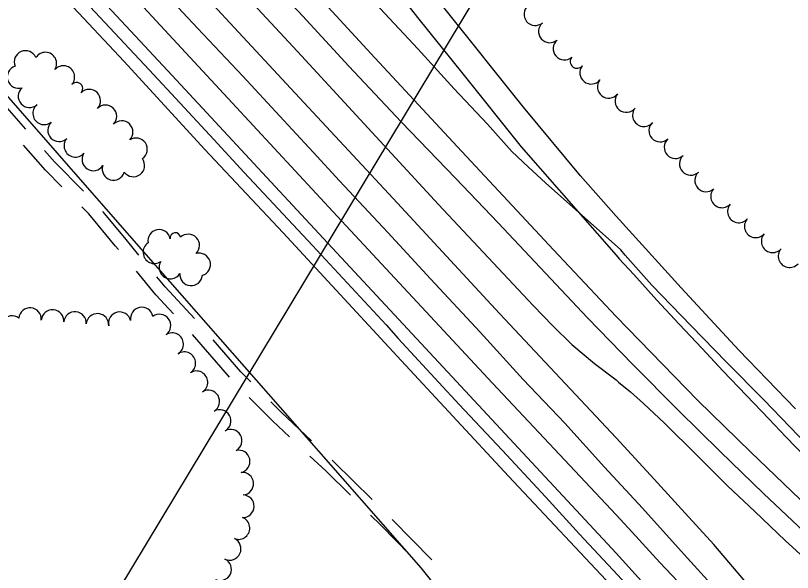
# Model space of a CAD drawing. Extents: x -25029 to 2274964, y -81170 to 687028.
# Drawn here: x -13491 to -12802, y -66680 to -66187 of the extents above; entities that cross this region are included whole.
import ezdxf

# ---------------------------------------------------------------- set-up
doc = ezdxf.new("R2010")
doc.units = 0
for name, color, linetype in [('81911BEA - RW_X_Fee_RW', 7, 'Continuous'), ('DRIVWY', 7, 'Continuous'), ('GE_X_CL_2000', 7, 'Continuous'), ('INTERSTATE', 7, 'Continuous'), ('PV_X_EOP', 7, 'Continuous'), ('SC_Scratch18', 7, 'Continuous'), ('TREES', 7, 'Continuous')]:
    doc.layers.add(name, color=color, linetype=linetype)

msp = doc.modelspace()

# ---------------------------------------------------------------- linework, layer by layer
at = {"layer": '81911BEA - RW_X_Fee_RW'}
for p, q in [((-13201.11, -66597.05), (-13131.57, -66676.25)), ((-13131.57, -66676.25), (-12757.7, -67143.36))]:
    msp.add_line(p, q, dxfattribs=at)
msp.add_lwpolyline([(-13524.59, -66228.63), (-13386.09, -66386.37), (-13201.11, -66597.05)], dxfattribs=at)
at = {"layer": 'DRIVWY'}
for p, q in [((-13301.45, -66507.25), (-13334.14, -66469.42)), ((-13122.03, -66669.06), (-13157.02, -66633.34))]:
    msp.add_line(p, q, dxfattribs=at)
for points in [[(-13481.98, -66287.54), (-13509.02, -66256.64), (-13515.06, -66250.05)], [(-13450.02, -66338.45), (-13464.5, -66323.91), (-13483.92, -66301.72)], [(-13430.87, -66342.38), (-13456.6, -66316.54), (-13465.52, -66306.35)], [(-13399.85, -66394.1), (-13402.61, -66390.77), (-13426.07, -66362.5), (-13432.38, -66356.16)], [(-13381.77, -66398.99), (-13394.29, -66383.88), (-13413.69, -66360.51)], [(-13351.08, -66451.04), (-13366.62, -66434.2), (-13383.9, -66413.34)], [(-13332.37, -66455.39), (-13358.4, -66427.19), (-13365.82, -66418.24)], [(-13282.46, -66511.34), (-13291.18, -66502.61), (-13315.81, -66474.12)], [(-13248.17, -66560.01), (-13263.22, -66545.86), (-13283.96, -66525.11)], [(-13228.64, -66563.56), (-13255.64, -66538.17), (-13264.79, -66529.02)], [(-13194.04, -66611.92), (-13215.98, -66590.28), (-13229.95, -66577.14)], [(-13174.78, -66615.74), (-13208.54, -66582.45), (-13210.42, -66580.68)], [(-13141.09, -66665.04), (-13167.17, -66638.41), (-13176.23, -66629.47)]]:
    msp.add_lwpolyline(points, dxfattribs=at)
at = {"layer": 'GE_X_CL_2000'}
for points in [[(-12954.36, -66394.26), (-13021.04, -66335.07), (-13036.13, -66321.24), (-13050.99, -66307.17), (-13072.61, -66283.04), (-13102.07, -66251.71), (-13134.18, -66216.39), (-13167.61, -66180.66), (-13207.41, -66137.73), (-13225.5, -66118.46), (-13236.01, -66107.26), (-13266.45, -66074.67), (-13307.58, -66029.49), (-13341.81, -65992.95), (-13374.05, -65958.03), (-13408.42, -65921.11), (-13443.57, -65882.71), (-13482.98, -65840.98), (-13517.47, -65803.38), (-13557.28, -65760.46), (-13594.69, -65719.67), (-13643.65, -65667.67)], [(-12781.61, -66653.68), (-12827.66, -66610.21), (-12866.15, -66573.01), (-12903.43, -66536.47), (-12943.64, -66495.94), (-12983.71, -66454.74), (-13063.18, -66370.49), (-13100.86, -66330.77), (-13149.02, -66280.9), (-13195.46, -66231.58), (-13226.19, -66198.32), (-13240.17, -66183.18), (-13281.7, -66139.86), (-13313.08, -66106.59), (-13374.18, -66042.01), (-13413.58, -66000.81), (-13456.17, -65957.09), (-13495.04, -65914.56)], [(-13510.68, -66002.18), (-13414.69, -66105.72), (-13377.35, -66146.95), (-13329.59, -66198), (-13289.65, -66240.53), (-13245.61, -66287.85), (-13227.13, -66307.95), (-13203.82, -66333.31), (-13160.97, -66379.03), (-13123.15, -66420.09), (-13078.98, -66467.28), (-13040.77, -66509.41), (-13004.02, -66547.94), (-12968.73, -66587.12), (-12935.03, -66623.39), (-12898.16, -66664.43), (-12865.52, -66700.03), (-12830.76, -66738.56), (-12798.79, -66774.94)], [(-13493.4, -66105.04), (-13438.22, -66164.54), (-13372.44, -66234.99), (-13345.17, -66264.56), (-13315.18, -66296.72), (-13288.46, -66325.75), (-13227.84, -66390.52), (-13162.5, -66460.88), (-13151.66, -66472.98), (-13097.65, -66531.31), (-13059.58, -66572.01), (-13020.92, -66613.7), (-12990.95, -66646.24), (-12957.34, -66682.33), (-12923.7, -66718.71), (-12865.25, -66781.5), (-12830.84, -66818.66), (-12796.32, -66855.24)], [(-11870.38, -67202.51), (-11984.02, -67143.93), (-12062.15, -67100.84), (-12143.9, -67052.65), (-12218.96, -67006.95), (-12327.11, -66936.84), (-12415.48, -66874.77), (-12494.13, -66816.4), (-12558.26, -66766.88), (-12588.54, -66742.73), (-12627.56, -66711.25), (-12663.94, -66680.71), (-12706.94, -66644.16), (-12738.14, -66616.68), (-12763.48, -66592.28), (-12796.79, -66559.21), (-12827.57, -66527.36), (-12860.48, -66494.02), (-12892.06, -66461.76), (-12926.69, -66425.63), (-12950.43, -66399.1), (-12954.36, -66394.26)]]:
    msp.add_lwpolyline(points, dxfattribs=at)
at = {"layer": 'INTERSTATE'}
for points in [[(-12958.53, -66453.41), (-13014.05, -66394.29), (-13095.42, -66307.36), (-13172.46, -66224.15), (-13272.06, -66115.98), (-13357.27, -66023.46), (-13436.17, -65938.98), (-13503.35, -65866.48), (-13579.97, -65783.79), (-13657.09, -65700.57), (-13744.1, -65607.44), (-13849.48, -65493.49), (-13967.79, -65367.02), (-14065.28, -65261.64), (-14076.45, -65249.65)], [(-12788.08, -66622.34), (-12838.89, -66573.79), (-12885.89, -66527.83), (-12927.59, -66485.04), (-12958.53, -66453.41)]]:
    msp.add_lwpolyline(points, dxfattribs=at)
at = {"layer": 'PV_X_EOP'}
for points in [[(-12799.38, -66535.33), (-12849.67, -66483.26), (-12900.8, -66428.13), (-12958.51, -66364.45), (-12990.03, -66328.93), (-13040.56, -66267.89), (-13110.15, -66181.17), (-13192.71, -66077.37), (-13289.01, -65958.06), (-13380.52, -65850.51), (-13418.16, -65806.97), (-13454.45, -65764.19), (-13488.96, -65722.32), (-13493.31, -65716.65)], [(-13604.15, -65828.11), (-13474.29, -65968.01), (-13342.87, -66108.88), (-13240.94, -66218.78), (-13116.04, -66354.23), (-13031.98, -66443.6), (-13014.55, -66461.65), (-12997.81, -66478.17), (-12977.68, -66495.2), (-12958.54, -66509.67), (-12956.24, -66511.57), (-12945.79, -66520.2), (-12934.19, -66530.55), (-12915.64, -66548.1), (-12886.64, -66576.75), (-12859.64, -66603.43), (-12835.36, -66626.37), (-12808.61, -66651.91), (-12778.52, -66679.32)], [(-12780.76, -66759.81), (-12807.05, -66730.25), (-12840.06, -66692.79), (-12871.73, -66655.58), (-12897.14, -66627.67), (-12927.84, -66593.95), (-12958.55, -66560.97), (-13062, -66450.77), (-13152.3, -66353.08), (-13254.95, -66242.81), (-13358.15, -66131.44), (-13472.22, -66008.68), (-13570.55, -65902.34)], [(-13533.79, -66010.92), (-13460.89, -66089.4), (-13377.72, -66179.48), (-13299.04, -66264.11), (-13205.78, -66364.62), (-13068.09, -66512.44), (-12958.56, -66629.36), (-12944.35, -66644.57), (-12919.76, -66671.54), (-12893.49, -66699.2), (-12867.39, -66728.12), (-12843.89, -66753.3), (-12818.73, -66780.36), (-12788.14, -66812.94)], [(-12321.71, -67252.43), (-12365.08, -67221.41), (-12410.99, -67187.92), (-12460.25, -67150.1), (-12504.29, -67115.24), (-12537.27, -67087.41), (-12576.88, -67053.45), (-12612.92, -67020.79), (-12640.18, -66995.87), (-12670.38, -66967.12), (-12705.17, -66932.79), (-12743.99, -66893.2), (-12787.71, -66846.9), (-12832.33, -66799.23), (-12880.5, -66747.29), (-12935.9, -66687.94), (-12958.57, -66663.3), (-13053.05, -66561.51), (-13147.46, -66460.33), (-13241.64, -66359.07), (-13352.03, -66239.87), (-13434.31, -66151.47), (-13515.59, -66063.9)], [(-13537.28, -66073.43), (-13453.21, -66164.98), (-13394.68, -66227.51), (-13323.36, -66305.17), (-13253.62, -66379.39), (-13152.6, -66488.61), (-13053.91, -66594.82), (-12958.57, -66696.43), (-12948.03, -66707.77), (-12932.09, -66724.82), (-12913.75, -66745.04), (-12895.39, -66764.28), (-12874.36, -66787.2), (-12852.78, -66810.34), (-12831.21, -66833.91), (-12815.2, -66851.03), (-12800.21, -66866.93)], [(-13171.72, -66140.61), (-13134.61, -66188.54), (-13094.51, -66238.35), (-13042.69, -66303.11), (-12958.51, -66399.22), (-12955.76, -66402.31), (-12942.91, -66416.24), (-12922.24, -66438.86), (-12902.52, -66460.26), (-12882.31, -66481.74), (-12863.75, -66501.55), (-12842.84, -66523.47), (-12822.95, -66544.02), (-12808.04, -66560.2), (-12790.64, -66578.21)]]:
    msp.add_lwpolyline(points, dxfattribs=at)
at = {"layer": 'SC_Scratch18'}
msp.add_line((-12949.9, -65949.35), (-15781.15, -70645.51), dxfattribs=at)
at = {"layer": 'TREES'}
for centre, radius, start, end in [((-13030.18, -66185.61), 10, 130.31286, 310.31286), ((-13017.24, -66200.86), 10, 130.31286, 310.31286), ((-13004.3, -66216.11), 10, 130.31286, 310.31286), ((-13482.31, -66227.92), 10, 22.60913, 202.60913), ((-13464.6, -66229.37), 10, 328.04186, 148.04186), ((-12993.13, -66227.5), 6.02, 141.30538, 321.30538), ((-13488.43, -66241.27), 10, 108.17007, 288.17007), ((-13448.63, -66241.29), 10, 318.49276, 138.49276), ((-12980.63, -66237.51), 10, 141.30538, 321.30538), ((-12965.02, -66250.01), 10, 141.30538, 321.30538), ((-13478.69, -66258.27), 10, 131.44472, 311.44472), ((-13437, -66251.58), 5.53, 318.49276, 138.49276), ((-13425.68, -66262.21), 10, 315.84919, 135.84919), ((-12949.41, -66262.52), 10, 141.30538, 321.30538), ((-13465.7, -66273.47), 10, 129.55083, 309.55083), ((-13411.33, -66276.14), 10, 315.84919, 135.84919), ((-12933.87, -66275.1), 10, 140.73451, 320.73451), ((-13396.98, -66290.07), 10, 315.84919, 135.84919), ((-13452.47, -66288.45), 10, 133.39533, 313.39533), ((-12919.35, -66288.79), 10, 132.60609, 312.60609), ((-13438.01, -66302.23), 10, 139.31754, 319.31754), ((-13384.2, -66305.32), 10, 304.12653, 124.12653), ((-12905.81, -66303.51), 10, 132.60609, 312.60609), ((-13422.08, -66314.26), 10, 146.58788, 326.58788), ((-13386.59, -66319.59), 10, 216.8156, 36.8156), ((-12892.28, -66318.23), 10, 132.60609, 312.60609), ((-13404.17, -66322.67), 10, 163.102, 343.102), ((-12878.74, -66332.95), 10, 132.60609, 312.60609), ((-12864.58, -66347.05), 10, 137.62013, 317.62013), ((-12849.69, -66360.4), 10, 138.61828, 318.61828), ((-12834.68, -66373.62), 10, 138.61828, 318.61828), ((-13363.77, -66386.43), 10, 10.70853, 190.70853), ((-13349.37, -66383.94), 4.62, 7.78759, 187.78759), ((-13337.89, -66390.55), 10, 313.65006, 133.65006), ((-12819.68, -66386.84), 10, 138.61828, 318.61828), ((-13367.95, -66396.54), 10, 124.32576, 304.32576), ((-12804.67, -66400.07), 10, 138.61828, 318.61828), ((-13328.18, -66407.39), 10, 286.29966, 106.29966), ((-13353.81, -66410.06), 10, 148.25491, 328.25491), ((-13335.34, -66416.16), 10, 175.23726, 355.23726), ((-13379.17, -66455.31), 10, 10.64254, 190.64254), ((-13478.2, -66455.75), 10, 355.24806, 175.24806), ((-13458.27, -66457.46), 10, 354.95268, 174.95268), ((-13438.35, -66459.22), 10, 354.95268, 174.95268), ((-13418.43, -66460.93), 10, 355.22143, 175.22143), ((-13398.73, -66459.46), 10, 13.32065, 193.32065), ((-13363.42, -66461.52), 10, 306.34224, 126.34224), ((-13494.26, -66462.86), 10, 52.47631, 232.47631), ((-13352.12, -66478.01), 10, 302.5068, 122.5068), ((-13341.37, -66494.88), 10, 302.5068, 122.5068), ((-13330.62, -66511.74), 10, 302.5068, 122.5068), ((-13320.1, -66528.75), 10, 300.94458, 120.94458), ((-13310.07, -66546.05), 10, 299.26495, 119.26495), ((-13300.3, -66563.5), 10, 299.26495, 119.26495), ((-13293.16, -66581.97), 10, 282.99894, 102.99894), ((-13290.03, -66601.67), 10, 275.04086, 95.04086), ((-13289.49, -66621.63), 10, 268.08889, 88.08889), ((-13293.36, -66640.97), 10, 249.24497, 69.24497), ((-13301.15, -66659.38), 10, 244.91491, 64.91491), ((-13309.63, -66677.5), 10, 244.91491, 64.91491)]:
    msp.add_arc(centre, radius, start, end, dxfattribs=at)

doc.saveas('drawing.dxf')
